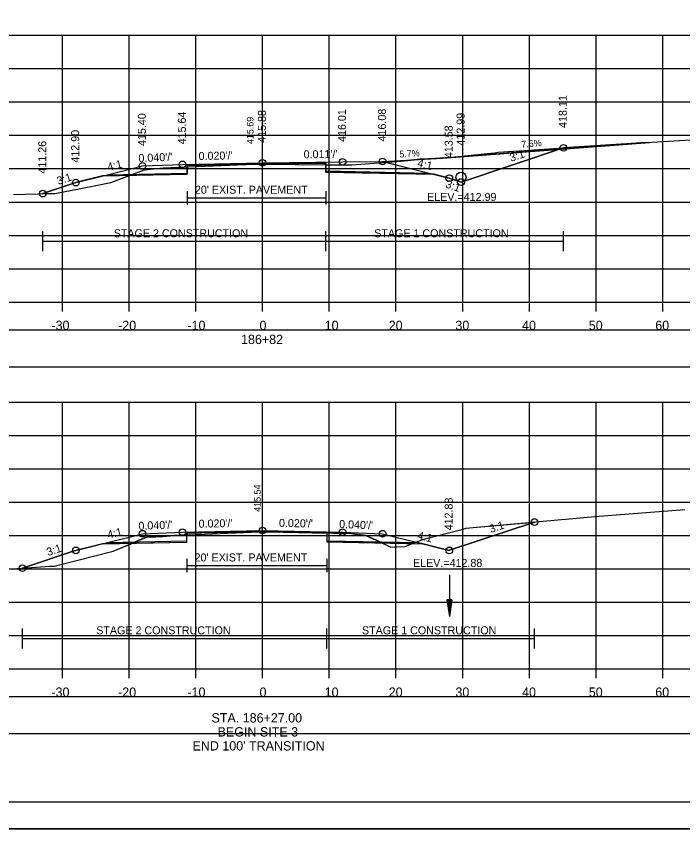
# Model space of a CAD drawing. Extents: x 1376273 to 1384221, y 378927 to 384592.
# Drawn here: x 1379354.2 to 1379454.1, y 379898.5 to 380020.3 of the extents above; entities that cross this region are included whole.
import ezdxf

# ---------------------------------------------------------------- set-up
doc = ezdxf.new("R2010")
doc.units = 0
for name, color, linetype in [('R_Alt Surface', 7, 'Continuous'), ('R_Axis', 7, 'Continuous'), ('R_Axis Annot', 7, 'Continuous'), ('R_Border', 7, 'Continuous'), ('R_Border Notes', 7, 'Continuous'), ('R_Contours', 7, 'Continuous'), ('R_Dimension', 7, 'Continuous'), ('R_Drive', 7, 'Continuous'), ('R_Exist Surface', 7, 'Continuous'), ('R_Fin Surface', 7, 'Continuous'), ('R_Grid', 7, 'Continuous'), ('R_No Plot', 7, 'Continuous'), ('R_Water', 7, 'Continuous'), ('R_Xsect Elev', 7, 'Continuous'), ('R_Xsect Slope', 7, 'Continuous'), ('T_Detection Zones', 7, 'Continuous'), ('T_Notes', 7, 'Continuous')]:
    doc.layers.add(name, color=color, linetype=linetype)

msp = doc.modelspace()

# ---------------------------------------------------------------- linework, layer by layer
at = {"layer": 'R_Alt Surface'}
for points in [[(1379367.87, 379996.57), (1379379.85, 379996.8), (1379379.86, 379997.97), (1379391.15, 379998.2), (1379400.61, 379998.3), (1379400.62, 379997.13), (1379416.08, 379996.82)], [(1379379.86, 379994.11), (1379379.86, 379992.11)], [(1379400.61, 379994.11), (1379400.61, 379992.11)], [(1379379.86, 379993.11), (1379400.61, 379993.11)], [(1379367.87, 379941.42), (1379379.8, 379941.66), (1379379.81, 379942.82), (1379391.15, 379943.05), (1379400.79, 379942.86), (1379400.8, 379941.69), (1379414.42, 379941.42)], [(1379379.81, 379938.97), (1379379.81, 379936.97)], [(1379400.79, 379938.97), (1379400.79, 379936.97)], [(1379379.81, 379937.97), (1379400.79, 379937.97)]]:
    msp.add_lwpolyline(points, dxfattribs=at)
at = {"layer": 'R_Axis'}
for p, q in [((1379241.15, 379977.48), (1379541.15, 379977.48)), ((1379361.15, 379976.08), (1379361.15, 379977.48)), ((1379371.15, 379976.08), (1379371.15, 379977.48)), ((1379381.15, 379976.08), (1379381.15, 379977.48)), ((1379391.15, 379976.08), (1379391.15, 379977.48)), ((1379401.15, 379976.08), (1379401.15, 379977.48)), ((1379411.15, 379976.08), (1379411.15, 379977.48)), ((1379421.15, 379976.08), (1379421.15, 379977.48)), ((1379431.15, 379976.08), (1379431.15, 379977.48)), ((1379441.15, 379976.08), (1379441.15, 379977.48)), ((1379451.15, 379976.08), (1379451.15, 379977.48)), ((1379241.15, 379922.48), (1379541.15, 379922.48)), ((1379361.15, 379921.08), (1379361.15, 379922.48)), ((1379371.15, 379921.08), (1379371.15, 379922.48)), ((1379381.15, 379921.08), (1379381.15, 379922.48)), ((1379391.15, 379921.08), (1379391.15, 379922.48)), ((1379401.15, 379921.08), (1379401.15, 379922.48)), ((1379411.15, 379921.08), (1379411.15, 379922.48)), ((1379421.15, 379921.08), (1379421.15, 379922.48)), ((1379431.15, 379921.08), (1379431.15, 379922.48)), ((1379441.15, 379921.08), (1379441.15, 379922.48)), ((1379451.15, 379921.08), (1379451.15, 379922.48))]:
    msp.add_line(p, q, dxfattribs=at)
at = {"layer": 'R_Axis Annot'}
for points in [[(1379240.17, 379967.75), (1379541.97, 379967.75), (1379541.97, 379973.28), (1379240.17, 379973.28)], [(1379240.17, 379912.77), (1379541.97, 379912.77), (1379541.97, 379918.29), (1379240.17, 379918.29)]]:
    msp.add_lwpolyline(points, close=True, dxfattribs=at)
at = {"layer": 'R_Border'}
msp.add_line((1379549.33, 379902.48), (1379233.15, 379902.48), dxfattribs=at)
at = {"layer": 'R_Contours'}
for p, q in [((1379400.79, 379942.83), (1379400.79, 379942.86)), ((1379400.79, 379942.83), (1379400.8, 379941.52)), ((1379371.68, 379941.33), (1379367.15, 379941.24)), ((1379400.8, 379941.52), (1379409.04, 379941.36)), ((1379413.63, 379941.27), (1379409.04, 379941.36))]:
    msp.add_line(p, q, dxfattribs=at)
for points in [[(1379400.62, 379998.04), (1379401.61, 379998.03), (1379403.47, 379998.03), (1379403.71, 379998.03), (1379403.79, 379998.03), (1379404.54, 379998.07), (1379411.91, 379998.6), (1379414.88, 379998.89), (1379419.96, 379999.27), (1379425.35, 379999.81), (1379425.99, 379999.86), (1379426.46, 379999.97), (1379431.1, 380000.26), (1379436.25, 380000.59), (1379420.9, 379995.47), (1379419.15, 379996.06), (1379416.81, 379996.64), (1379400.62, 379996.97)], [(1379414.15, 379941.49), (1379414.49, 379941.63), (1379415.47, 379941.99), (1379420.82, 379943.34), (1379421.65, 379943.56), (1379422.16, 379943.6), (1379431.91, 379944.49), (1379419.19, 379940.25), (1379419.15, 379940.24), (1379419.13, 379940.24), (1379414.39, 379941.43), (1379414.39, 379941.43)]]:
    msp.add_lwpolyline(points, close=True, dxfattribs=at)
for points in [[(1379400.79, 379942.86), (1379391.15, 379943.05), (1379379.81, 379942.82), (1379379.81, 379942.55)], [(1379379.81, 379942.55), (1379382.5, 379942.67), (1379390.57, 379943.02), (1379394.25, 379942.96), (1379400.79, 379942.83)], [(1379409.04, 379941.36), (1379408.71, 379941.52), (1379406.63, 379942.46), (1379405.05, 379942.67), (1379404.2, 379942.8), (1379403.43, 379942.81), (1379401.79, 379942.81), (1379400.79, 379942.83)], [(1379355.16, 379937.58), (1379359.29, 379937.85), (1379359.95, 379937.88), (1379360.48, 379938.01), (1379368.73, 379940.1), (1379371.68, 379941.33)], [(1379367.15, 379941.24), (1379363.15, 379940.24), (1379362.91, 379940.16), (1379355.16, 379937.58)], [(1379409.04, 379941.36), (1379410.38, 379940.73), (1379411.17, 379940.76), (1379412.54, 379940.81), (1379413.63, 379941.27)]]:
    msp.add_lwpolyline(points, dxfattribs=at)
at = {"layer": 'R_Dimension'}
for p, q in [((1379358.21, 379985.09), (1379358.21, 379988.09)), ((1379400.61, 379985.09), (1379400.61, 379988.09)), ((1379436.25, 379985.09), (1379436.25, 379988.09)), ((1379358.21, 379986.59), (1379436.25, 379986.59)), ((1379355.16, 379925.55), (1379355.16, 379928.55)), ((1379400.79, 379925.55), (1379400.79, 379928.55)), ((1379431.91, 379925.55), (1379431.91, 379928.55)), ((1379355.16, 379927.05), (1379431.91, 379927.05))]:
    msp.add_line(p, q, dxfattribs=at)
at = {"layer": 'R_Drive'}
for p, q in [((1379418.13, 379999.07), (1379449.15, 380001.41)), ((1379409.15, 379998.56), (1379418.13, 379999.07))]:
    msp.add_line(p, q, dxfattribs=at)
at = {"layer": 'R_Exist Surface'}
for points in [[(1379353.82, 379993.62), (1379355.51, 379993.67), (1379360.01, 379993.78), (1379363.89, 379994.52), (1379368.42, 379995.4), (1379371.96, 379996.76), (1379373.45, 379997.32), (1379375.75, 379997.56), (1379376.22, 379997.61), (1379378.52, 379997.7), (1379378.86, 379997.71), (1379388.62, 379998.11), (1379390.02, 379998.17), (1379391.56, 379998.15), (1379401.61, 379998.03), (1379403.47, 379998.03), (1379403.71, 379998.03), (1379403.79, 379998.03), (1379404.54, 379998.07), (1379411.91, 379998.6), (1379414.88, 379998.89), (1379419.96, 379999.27), (1379425.35, 379999.81), (1379425.99, 379999.86), (1379426.46, 379999.97), (1379431.1, 380000.26), (1379444.12, 380001.09), (1379445.71, 380001.22), (1379447.87, 380001.33), (1379458.6, 380002.01)], [(1379348.56, 379937.14), (1379359.29, 379937.85), (1379359.95, 379937.88), (1379360.48, 379938.01), (1379368.73, 379940.1), (1379371.76, 379941.36), (1379373.76, 379942.22), (1379375.12, 379942.28), (1379376.2, 379942.33), (1379377.96, 379942.46), (1379378.81, 379942.51), (1379382.5, 379942.67), (1379390.57, 379943.02), (1379394.25, 379942.96), (1379401.79, 379942.81), (1379403.43, 379942.81), (1379404.2, 379942.8), (1379405.05, 379942.67), (1379406.63, 379942.46), (1379408.71, 379941.52), (1379410.38, 379940.73), (1379411.17, 379940.76), (1379412.54, 379940.81), (1379414.49, 379941.63), (1379415.47, 379941.99), (1379420.82, 379943.34), (1379421.65, 379943.56), (1379422.16, 379943.6), (1379440.99, 379945.33), (1379454.47, 379946.35)]]:
    msp.add_lwpolyline(points, dxfattribs=at)
at = {"layer": 'R_Fin Surface'}
for points in [[(1379358.21, 379993.74), (1379363.15, 379995.38), (1379367.9, 379996.57), (1379373.15, 379997.88), (1379379.15, 379998.12), (1379391.15, 379998.36), (1379403.15, 379998.49), (1379409.15, 379998.56), (1379415.92, 379996.86), (1379419.15, 379996.06), (1379420.9, 379995.47), (1379436.25, 380000.59)], [(1379355.16, 379937.58), (1379355.17, 379937.58), (1379362.91, 379940.16), (1379363.15, 379940.24), (1379367.9, 379941.43), (1379373.15, 379942.74), (1379379.15, 379942.98), (1379391.15, 379943.22), (1379403.15, 379942.98), (1379409.15, 379942.74), (1379414.39, 379941.43), (1379414.39, 379941.43), (1379419.13, 379940.24), (1379419.15, 379940.24), (1379419.19, 379940.25), (1379431.91, 379944.49), (1379431.92, 379944.49)]]:
    msp.add_lwpolyline(points, dxfattribs=at)
at = {"layer": 'R_Grid'}
for p, q in [((1379241.15, 380017.48), (1379541.15, 380017.48)), ((1379361.15, 379977.48), (1379361.15, 380017.48)), ((1379371.15, 379977.48), (1379371.15, 380017.48)), ((1379381.15, 379977.48), (1379381.15, 380017.48)), ((1379391.15, 379977.48), (1379391.15, 380017.48)), ((1379401.15, 379977.48), (1379401.15, 380017.48)), ((1379411.15, 379977.48), (1379411.15, 380017.48)), ((1379421.15, 379977.48), (1379421.15, 380017.48)), ((1379431.15, 379977.48), (1379431.15, 380017.48)), ((1379441.15, 379977.48), (1379441.15, 380017.48)), ((1379451.15, 379977.48), (1379451.15, 380017.48)), ((1379241.15, 380012.48), (1379541.15, 380012.48)), ((1379241.15, 380007.48), (1379541.15, 380007.48)), ((1379241.15, 380002.48), (1379541.15, 380002.48)), ((1379241.15, 379997.48), (1379541.15, 379997.48)), ((1379241.15, 379992.48), (1379541.15, 379992.48)), ((1379241.15, 379987.48), (1379541.15, 379987.48)), ((1379241.15, 379982.48), (1379541.15, 379982.48)), ((1379241.15, 379977.48), (1379541.15, 379977.48)), ((1379241.15, 379962.48), (1379541.15, 379962.48)), ((1379361.15, 379922.48), (1379361.15, 379962.48)), ((1379371.15, 379922.48), (1379371.15, 379962.48)), ((1379381.15, 379922.48), (1379381.15, 379962.48)), ((1379391.15, 379922.48), (1379391.15, 379962.48)), ((1379401.15, 379922.48), (1379401.15, 379962.48)), ((1379411.15, 379922.48), (1379411.15, 379962.48)), ((1379421.15, 379922.48), (1379421.15, 379962.48)), ((1379431.15, 379922.48), (1379431.15, 379962.48)), ((1379441.15, 379922.48), (1379441.15, 379962.48)), ((1379451.15, 379922.48), (1379451.15, 379962.48)), ((1379241.15, 379957.48), (1379541.15, 379957.48)), ((1379241.15, 379952.48), (1379541.15, 379952.48)), ((1379241.15, 379947.48), (1379541.15, 379947.48)), ((1379241.15, 379942.48), (1379541.15, 379942.48)), ((1379241.15, 379937.48), (1379541.15, 379937.48)), ((1379241.15, 379932.48), (1379541.15, 379932.48)), ((1379241.15, 379927.48), (1379541.15, 379927.48)), ((1379241.15, 379922.48), (1379541.15, 379922.48))]:
    msp.add_line(p, q, dxfattribs=at)
at = {"layer": 'R_No Plot'}
msp.add_line((1379220.75, 379898.5), (1379554.08, 379898.5), dxfattribs=at)
for points in [[(1379220.74, 380111.83), (1379554.08, 380111.83), (1379554.08, 379898.5), (1379220.74, 379898.5)], [(1379467.07, 380107.94), (1379467.07, 380098.06), (1379502.8, 380098.06), (1379502.8, 380095.14), (1379526, 380095.14), (1379526, 380070.81), (1379549.33, 380070.81), (1379549.33, 379902.48), (1379233.15, 379902.48), (1379233.15, 380107.94)]]:
    msp.add_lwpolyline(points, close=True, dxfattribs=at)
for points in [[(1379367.15, 379996.38), (1379379.85, 379996.64), (1379379.86, 379997.97), (1379391.15, 379998.2), (1379400.61, 379998.3), (1379400.62, 379996.97), (1379416.81, 379996.64)], [(1379367.15, 379941.24), (1379379.8, 379941.49), (1379379.81, 379942.82), (1379391.15, 379943.05), (1379400.79, 379942.86), (1379400.8, 379941.52), (1379415.15, 379941.24)]]:
    msp.add_lwpolyline(points, dxfattribs=at)
for centre in [(1379436.25, 380000.59), (1379373.15, 379997.88), (1379379.15, 379998.12), (1379391.15, 379998.36), (1379403.15, 379998.49), (1379409.15, 379998.56), (1379363.15, 379995.38), (1379419.15, 379996.06), (1379420.9, 379995.47), (1379420.9, 379995.47), (1379358.21, 379993.74), (1379431.92, 379944.49), (1379373.15, 379942.74), (1379379.15, 379942.98), (1379391.15, 379943.22), (1379403.15, 379942.98), (1379409.15, 379942.74), (1379363.15, 379940.24), (1379419.15, 379940.24), (1379355.17, 379937.58)]:
    msp.add_circle(centre, 0.5, dxfattribs=at)
at = {"layer": 'R_Water'}
for p, q in [((1379419.16, 379936.57), (1379419.16, 379930.32)), ((1379418.79, 379932.82), (1379419.16, 379930.32)), ((1379419.54, 379932.82), (1379418.79, 379932.82)), ((1379418.85, 379932.82), (1379419.16, 379930.74)), ((1379418.91, 379932.82), (1379419.16, 379931.17)), ((1379418.97, 379932.82), (1379419.16, 379931.59)), ((1379419.04, 379932.82), (1379419.16, 379932.01)), ((1379419.1, 379932.82), (1379419.16, 379932.43)), ((1379419.54, 379932.82), (1379419.16, 379930.32)), ((1379419.28, 379932.82), (1379419.16, 379932.01)), ((1379419.41, 379932.82), (1379419.16, 379931.17)), ((1379419.47, 379932.82), (1379419.16, 379930.74)), ((1379419.35, 379932.82), (1379419.16, 379931.59)), ((1379419.22, 379932.82), (1379419.16, 379932.43))]:
    msp.add_line(p, q, dxfattribs=at)
msp.add_circle((1379420.9, 379996.22), 0.75, dxfattribs=at)
at = {"layer": 'T_Detection Zones'}
for p, q in [((1379375.12, 379942.28), (1379373.76, 379942.22)), ((1379378.81, 379942.51), (1379377.96, 379942.46)), ((1379379.81, 379942.55), (1379378.81, 379942.51))]:
    msp.add_line(p, q, dxfattribs=at)
for points in [[(1379379.86, 379997.75), (1379388.62, 379998.11), (1379390.02, 379998.17), (1379391.56, 379998.15), (1379400.62, 379998.04), (1379400.61, 379998.3), (1379391.15, 379998.2), (1379379.86, 379997.97)], [(1379371.2, 379996.47), (1379371.96, 379996.76), (1379373.45, 379997.32), (1379375.75, 379997.56), (1379376.22, 379997.61), (1379378.52, 379997.7), (1379378.86, 379997.71), (1379379.86, 379997.75), (1379379.85, 379996.64)], [(1379358.21, 379993.74), (1379360.01, 379993.78), (1379363.89, 379994.52), (1379368.42, 379995.4), (1379371.2, 379996.47), (1379367.15, 379996.38), (1379363.15, 379995.38)]]:
    msp.add_lwpolyline(points, close=True, dxfattribs=at)
for points in [[(1379371.68, 379941.33), (1379379.8, 379941.49), (1379379.81, 379942.55)], [(1379373.76, 379942.22), (1379371.76, 379941.36), (1379371.68, 379941.33)], [(1379377.96, 379942.46), (1379376.2, 379942.33), (1379375.12, 379942.28)]]:
    msp.add_lwpolyline(points, dxfattribs=at)
at = {"layer": 'T_Notes'}
for p, q in [((1379435.67, 380000.39), (1379449.15, 380001.41)), ((1379436.25, 380000.59), (1379435.67, 380000.39)), ((1379435.67, 380000.39), (1379418.13, 379999.07)), ((1379409.63, 379998.44), (1379415.92, 379996.86))]:
    msp.add_line(p, q, dxfattribs=at)
for points in [[(1379449.15, 380001.41), (1379447.87, 380001.33), (1379445.71, 380001.22), (1379444.12, 380001.09), (1379436.25, 380000.59)], [(1379415.92, 379996.86), (1379419.15, 379996.06), (1379420.9, 379995.47), (1379435.67, 380000.39)], [(1379414.76, 379998.88), (1379411.91, 379998.6), (1379409.63, 379998.44)], [(1379418.13, 379999.07), (1379414.88, 379998.88), (1379414.76, 379998.88)]]:
    msp.add_lwpolyline(points, dxfattribs=at)

# ---------------------------------------------------------------- texts
at = {"layer": 'R_Alt Surface'}
for p in [(1379381.01, 379993.72), (1379380.96, 379938.58)]:
    msp.add_text("20' EXIST. PAVEMENT", height=1.2, dxfattribs=at).set_placement(p)
at = {"layer": 'R_Axis Annot'}
for s, p in [('-30', (1379359.49, 379973.28)), ('-20', (1379369.49, 379973.28)), ('-10', (1379379.88, 379973.28)), ('0', (1379390.69, 379973.28)), ('10', (1379400.46, 379973.28)), ('20', (1379410.06, 379973.28)), ('30', (1379420.06, 379973.28)), ('40', (1379430.06, 379973.28)), ('50', (1379440.06, 379973.28)), ('60', (1379450.03, 379973.28)), ('186+82', (1379387.92, 379971.18)), ('-30', (1379359.49, 379918.28)), ('-20', (1379369.49, 379918.28)), ('-10', (1379379.88, 379918.28)), ('0', (1379390.69, 379918.28)), ('10', (1379400.46, 379918.28)), ('20', (1379410.06, 379918.28)), ('30', (1379420.06, 379918.28)), ('40', (1379430.06, 379918.28)), ('50', (1379440.06, 379918.28)), ('60', (1379450.03, 379918.28)), ('STA. 186+27.00', (1379383.49, 379914.43)), ('BEGIN SITE 3', (1379384.41, 379912.33)), ("END 100' TRANSITION", (1379380.64, 379910.23))]:
    msp.add_text(s, height=1.4, dxfattribs=at).set_placement(p)
at = {"layer": 'R_Border Notes'}
msp.add_text('412.99', height=1.2, rotation=90, dxfattribs=at).set_placement((1379421.44, 380000.94))
for s, p in [('ELEV.=412.99', (1379415.82, 379992.64)), ('ELEV.=412.88', (1379413.7, 379937.76))]:
    msp.add_text(s, height=1.2, dxfattribs=at).set_placement(p)
at = {"layer": 'R_Dimension'}
for s, p in [('STAGE 2 CONSTRUCTION', (1379368.83, 379987.19)), ('STAGE 1 CONSTRUCTION', (1379407.89, 379987.19)), ('STAGE 2 CONSTRUCTION', (1379366.21, 379927.65)), ('STAGE 1 CONSTRUCTION', (1379406.05, 379927.65))]:
    msp.add_text(s, height=1.2, dxfattribs=at).set_placement(p)
at = {"layer": 'R_Drive'}
for s, rotation, p in [('7.6%', 4.3262, (1379429.98, 380000.63)), ('5.7%', 3.2488, (1379411.68, 379999.15))]:
    msp.add_text(s, height=1, rotation=rotation, dxfattribs=at).set_placement(p)
at = {"layer": 'R_Xsect Elev'}
for s, height, p in [('418.11', 1.2, (1379436.75, 380003.59)), ('415.40', 1.2, (1379373.65, 380000.88)), ('415.64', 1.2, (1379379.65, 380001.12)), ('415.88', 1.2, (1379391.65, 380001.36)), ('416.01', 1.2, (1379403.65, 380001.49)), ('416.08', 1.2, (1379409.65, 380001.56)), ('415.69', 1, (1379389.79, 380001.17)), ('412.90', 1.2, (1379363.65, 379998.38)), ('413.58', 1.2, (1379419.65, 379999.06)), ('411.26', 1.2, (1379358.71, 379996.74)), ('415.54', 1, (1379390.87, 379946.02)), ('412.88', 1.2, (1379419.65, 379943.24))]:
    msp.add_text(s, height=height, rotation=90, dxfattribs=at).set_placement(p)
at = {"layer": 'R_Xsect Slope'}
for s, rotation, p in [("0.040'/'", 2.2906, (1379372.56, 379998.46)), ("0.020'/'", 1.1458, (1379381.57, 379998.77)), ("0.011'/'", 0.6148, (1379397.31, 379999.03)), ('3:1', 18.4349, (1379428.42, 379998.5)), ('4:1', 14.0362, (1379368.03, 379997.12)), ('4:1', 345.9638, (1379414.27, 379997.79)), ('3:1', 18.4349, (1379360.52, 379995.03)), ('3:1', 341.5651, (1379418.48, 379994.68)), ("0.040'/'", 2.2906, (1379372.56, 379943.31)), ("0.020'/'", 1.1458, (1379381.57, 379943.63)), ("0.020'/'", 358.8542, (1379393.6, 379943.77)), ("0.040'/'", 357.7094, (1379402.61, 379943.6)), ('3:1', 18.4349, (1379425.37, 379942.84)), ('4:1', 14.0362, (1379368.03, 379941.97)), ('4:1', 345.9638, (1379414.27, 379941.97)), ('3:1', 18.4349, (1379359, 379939.38))]:
    msp.add_text(s, height=1.2, rotation=rotation, dxfattribs=at).set_placement(p)

doc.saveas('drawing.dxf')
